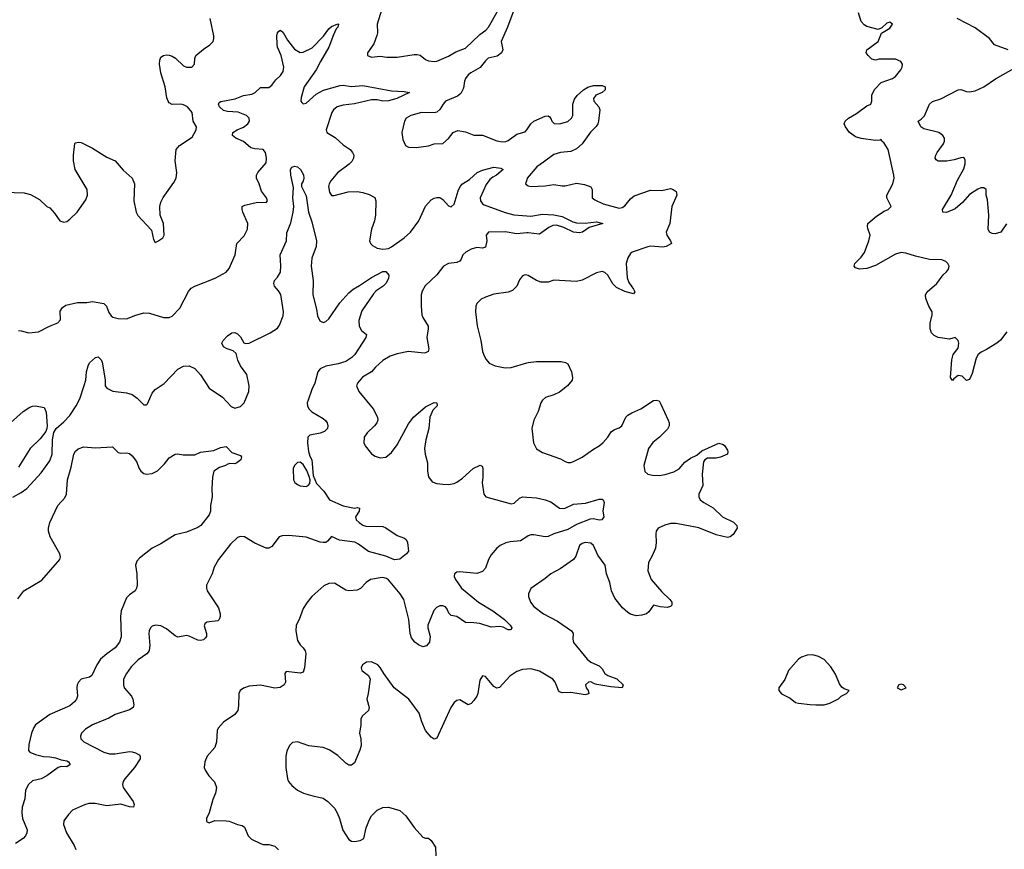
# Model space of a CAD drawing. Header units: inches. Extents: x 2001573 to 2220545, y 644482 to 846830.
# Tile 613 of 656: x 2146439 to 2153355, y 731395 to 737223. Entities that reach past the tile are written whole.
import ezdxf

# ---------------------------------------------------------------- set-up
doc = ezdxf.new("R2010")
doc.units = ezdxf.units.IN
doc.header["$MEASUREMENT"] = 0
doc.layers.add('C1743', color=7, linetype='Continuous')
doc.layers.add('C1753', color=7, linetype='Continuous')

msp = doc.modelspace()

# ---------------------------------------------------------------- linework, layer by layer
at = {"layer": 'C1743', "color": 5}
for points, elevation in [([(2148992.6, 737327.4), (2148948.7, 737190), (2148952.7, 737130), (2148948.6, 737111.4), (2148926.2, 737053.8), (2148882, 736990), (2148882.8, 736970), (2148910, 736959.1), (2148970, 736965.5), (2149018.8, 736958.8), (2149090, 736960.3), (2149210, 736978.3), (2149230, 736977.4), (2149252.3, 736972.3), (2149290, 736943.8), (2149310, 736934.4), (2149349.1, 736929.1), (2149370, 736931.7), (2149450, 736967.2), (2149503.5, 736996.5), (2149570, 737022.6), (2149670, 737117.6), (2149713.2, 737150), (2149732.5, 737170), (2149799.8, 737290)], 280), ([(2149908.8, 737290), (2149864.6, 737170), (2149820.7, 737070), (2149831.7, 737011.7), (2149824.2, 736990), (2149793.2, 736966.8), (2149730, 736951.7), (2149710, 736934.2), (2149672.5, 736887.5), (2149607, 736850), (2149590, 736835.4), (2149570.3, 736810), (2149562.6, 736790), (2149557.4, 736742.6), (2149536.5, 736703.5), (2149513.8, 736686.2), (2149430, 736649.6), (2149412.4, 736630), (2149389, 736591), (2149370, 736574), (2149350, 736568), (2149262, 736570), (2149186, 736550), (2149154, 736530), (2149142, 736510), (2149122, 736430), (2149130, 736382), (2149150, 736338), (2149170, 736327.3), (2149224.9, 736324.9), (2149310, 736337.3), (2149350, 736350.6), (2149410, 736354), (2149450, 736387.3), (2149482.7, 736430), (2149515.9, 736444.1), (2149570, 736435.8), (2149630, 736411.8), (2149690.2, 736410.2), (2149791.5, 736371.5), (2149830, 736365.3), (2149852.7, 736367.3), (2149870, 736373.1), (2149930, 736418.3), (2149990, 736433.7), (2150000, 736447.8)], 280), ([(2146330, 736010.6), (2146470, 736005.5), (2146514.6, 735994.6), (2146578.4, 735958.4), (2146630, 735911), (2146650, 735900.7), (2146684.1, 735864.1), (2146721, 735810), (2146750, 735799.1), (2146770, 735805.5), (2146790, 735820.5), (2146842, 735870), (2146902.8, 735957.2), (2146914.7, 735990), (2146913, 736030), (2146829.6, 736170), (2146817, 736230), (2146816.2, 736270), (2146827, 736353), (2146830, 736358), (2146850, 736362.8), (2146870, 736358.8), (2146950, 736320.7), (2147050, 736256.3), (2147110, 736230.7), (2147166, 736166), (2147230, 736108.2), (2147244.9, 736070), (2147240.3, 735950), (2147257, 735870), (2147268.1, 735848.1), (2147363.8, 735743.8), (2147378.5, 735678.5), (2147390, 735658), (2147410, 735666), (2147444, 735690), (2147453.2, 735710), (2147448.7, 735790), (2147425.1, 735850), (2147422.4, 735910), (2147430, 735941), (2147445.9, 735974.1), (2147522.2, 736077.8), (2147538.3, 736110), (2147543.1, 736150), (2147531.3, 736230), (2147536.9, 736310), (2147561.8, 736338.2), (2147650, 736397.3), (2147679, 736450), (2147682, 736470), (2147657.2, 736510), (2147649.3, 736570), (2147617, 736610), (2147590, 736624.7), (2147570, 736628.2), (2147510, 736627.4), (2147490, 736638.9), (2147481.5, 736650), (2147473.2, 736673.2), (2147461, 736750), (2147431.1, 736848.9), (2147421, 736910), (2147422.7, 736937.3), (2147430, 736958.8), (2147447.9, 736972.1), (2147470, 736976.4), (2147490, 736972.4), (2147510, 736966.7), (2147532.3, 736952.3), (2147590, 736898), (2147610, 736888.5), (2147648, 736890), (2147666, 736910), (2147669.3, 736950), (2147677.2, 736970), (2147730, 737014.8), (2147774.5, 737045.5), (2147797.2, 737070), (2147802.7, 737090), (2147802, 737110), (2147777, 737230)], 280), ([(2146430, 735039.1), (2146450, 735038), (2146503.4, 735023.4), (2146570, 735030.4), (2146649.2, 735070), (2146708, 735092), (2146725.6, 735114.4), (2146724.1, 735175.9), (2146739.4, 735200.6), (2146762.8, 735217.2), (2146844.1, 735235.9), (2146910, 735235.1), (2146950, 735243.6), (2147028.9, 735228.9), (2147048.4, 735210), (2147065.1, 735165.1), (2147082, 735142), (2147093.2, 735133.2), (2147130, 735123), (2147190, 735120.4), (2147253.6, 735146.4), (2147310, 735163.1), (2147350, 735160.3), (2147450, 735130.3), (2147489.6, 735130.4), (2147510, 735140.5), (2147563.6, 735196.4), (2147625.8, 735314.2), (2147643.6, 735336.4), (2147668.7, 735351.3), (2147812.1, 735407.9), (2147889, 735450), (2147910, 735474.8), (2147951.5, 735570), (2147963, 735650), (2148015.4, 735704.6), (2148038, 735750), (2148041.2, 735790), (2148005.4, 735870), (2148000.5, 735890), (2148002.7, 735910), (2148021.4, 735918.6), (2148110, 735940.3), (2148170, 735938.8), (2148179.3, 735950), (2148171.8, 735970), (2148137.7, 736017.7), (2148121.6, 736070), (2148102.7, 736110), (2148102.7, 736130), (2148111.6, 736150), (2148170, 736216), (2148172.9, 736250), (2148164.7, 736290), (2148149, 736310), (2148090, 736314.2), (2148062.2, 736322.2), (2148010, 736366.9), (2147957.6, 736390), (2147933, 736410), (2147935.1, 736430), (2147967.6, 736450), (2148011.4, 736468.6), (2148041.4, 736490), (2148052.2, 736510), (2148049.8, 736530), (2148030.9, 736550), (2147973.8, 736573.8), (2147897.5, 736577.5), (2147870, 736585), (2147842.8, 736610), (2147835.8, 736630), (2147840.3, 736639.7), (2147851, 736649), (2147952.7, 736667.3), (2148010, 736688.9), (2148070, 736699.5), (2148091.8, 736710), (2148130, 736746), (2148190, 736746), (2148210, 736762), (2148238.8, 736801.2), (2148270, 736830.4), (2148290, 736858.8), (2148293.6, 736890), (2148276.2, 736970), (2148250.8, 737030), (2148247, 737050), (2148245.8, 737110), (2148250, 737130.8), (2148259.1, 737140.9), (2148270, 737148), (2148290, 737132.4), (2148319.1, 737079.1), (2148370, 737015.2), (2148410, 736992.8), (2148430, 736994.9), (2148494.4, 737025.6), (2148573.3, 737106.7), (2148610, 737159.1), (2148630, 737175.2), (2148672.6, 737192.6), (2148677.3, 737190), (2148673.4, 737170), (2148662.7, 737157.3), (2148643.6, 737116.4), (2148611, 737030), (2148550.8, 736930), (2148522.5, 736870), (2148436.6, 736750), (2148415.1, 736675.1), (2148414, 736650), (2148420.2, 736640.2), (2148430, 736631.7), (2148450, 736636.9), (2148521.7, 736698.3), (2148571.9, 736728.1), (2148690, 736761.1), (2148710, 736762), (2148770, 736752.4), (2148850, 736760.2), (2149050, 736723.8), (2149138.7, 736718.7), (2149178, 736710), (2149088.8, 736670), (2149030, 736653.3), (2148990, 736649.5), (2148950, 736660.2), (2148910, 736660.1), (2148790, 736631.3), (2148710, 736622.9), (2148670, 736610.4), (2148643.7, 736590), (2148631.5, 736570), (2148592.8, 736450), (2148597.1, 736430), (2148654.5, 736394.5), (2148710, 736342.3), (2148760.3, 736310), (2148776.9, 736290), (2148784.9, 736270), (2148783.6, 736250), (2148773, 736227), (2148753.1, 736206.9), (2148672.3, 736147.7), (2148623.7, 736090), (2148612, 736070), (2148608.9, 736050), (2148615.5, 736010), (2148628.7, 735988.7), (2148648.5, 735988.5), (2148746.9, 736013.1), (2148810, 736014.9), (2148849, 736009), (2148894.1, 735994.1), (2148933.1, 735973.1), (2148940.4, 735950), (2148937.4, 735850), (2148930.2, 735810), (2148910.3, 735750), (2148896.9, 735670), (2148903.7, 735650), (2148916.7, 735636.7), (2148950, 735618.3), (2148990, 735609.5), (2149030, 735616.2), (2149050, 735628), (2149138.5, 735690), (2149183.5, 735730), (2149242.4, 735810), (2149290, 735912.4), (2149330, 735956.5), (2149350, 735968.7), (2149370, 735974), (2149390, 735972.7), (2149410, 735960.5), (2149450, 735914.9), (2149470, 735908.7), (2149490, 735925.5), (2149519.6, 736020.4), (2149533.8, 736050), (2149549.9, 736070.1), (2149599.2, 736100.8), (2149651.8, 736150), (2149690, 736165.8), (2149770, 736185.7), (2149819.5, 736179.5), (2149834, 736170), (2149788.5, 736130), (2149762.7, 736117.3), (2149740.4, 736099.6), (2149715.5, 736064.5), (2149673.4, 735970), (2149674.5, 735950), (2149689.2, 735930), (2149702.4, 735922.4), (2149850, 735867.6), (2149910, 735851.2), (2150000, 735845.2)], 260), ([(2146390, 733868.2), (2146450, 733900.3), (2146490, 733930.3), (2146590, 734039), (2146650, 734123.7), (2146667.9, 734170), (2146669.7, 734270.3), (2146678, 734322), (2146694.7, 734350), (2146750, 734398.2), (2146790, 734442.4), (2146835.7, 734510), (2146860.3, 734559.7), (2146892.9, 734652.9), (2146902.7, 734690), (2146907.8, 734750), (2146919, 734790), (2146930, 734812.9), (2146970.7, 734850.7), (2146990, 734854), (2147010, 734836.3), (2147018, 734818), (2147040.2, 734690), (2147039.1, 734650), (2147050, 734633.7), (2147092.8, 734612.8), (2147190, 734600.7), (2147229.3, 734589.3), (2147264.7, 734564.7), (2147310, 734517.3), (2147330, 734517.3), (2147335.6, 734524.4), (2147370, 734598.8), (2147390, 734624.9), (2147453.3, 734666.7), (2147550, 734768.2), (2147590, 734788.2), (2147629.6, 734790.4), (2147670, 734772.7), (2147707.9, 734727.9), (2147770, 734634.8), (2147862.8, 734570), (2147924.6, 734504.6), (2147950, 734493.4), (2147990, 734505), (2148016.5, 734530), (2148047.4, 734610), (2148049.8, 734650), (2148034.8, 734730), (2147989.8, 734790), (2147972.2, 734830), (2147958.8, 734878.8), (2147937.4, 734897.4), (2147895.3, 734910), (2147870, 734925.1), (2147858, 734950), (2147869.2, 734970), (2147897.5, 735002.5), (2147930, 735022.8), (2147950, 735026), (2147970, 735016), (2147990, 734994.8), (2148013, 734953), (2148028.4, 734948.4), (2148050, 734950.3), (2148198, 735022), (2148250, 735054.9), (2148263.3, 735076.7), (2148290, 735143), (2148292.8, 735170), (2148272.7, 735292.7), (2148257.8, 735317.8), (2148229.6, 735350), (2148224.2, 735370), (2148227.8, 735390), (2148250, 735412.7), (2148269.7, 735450), (2148272.8, 735492.8), (2148268.2, 735570), (2148312.8, 735670), (2148314.5, 735725.5), (2148344.5, 735795.5), (2148359.2, 735870), (2148363.4, 735910), (2148356.8, 735970), (2148362.8, 736042.8), (2148342.4, 736130), (2148340.9, 736170), (2148350, 736186), (2148358, 736190), (2148370, 736193.4), (2148390.8, 736190), (2148410.8, 736170), (2148432.4, 736132.4), (2148435.5, 736110), (2148430, 736088.7), (2148418.8, 736070), (2148418, 736050), (2148450, 735986), (2148467.1, 735870), (2148490, 735802.8), (2148524.6, 735670), (2148521.7, 735630), (2148491.8, 735548.2), (2148487.3, 735490), (2148499.7, 735390), (2148498.2, 735290), (2148523.2, 735190), (2148530, 735142.8), (2148546.2, 735106.2), (2148570, 735096), (2148590, 735102.3), (2148610, 735120.9), (2148686.9, 735233.1), (2148750, 735303.8), (2148781, 735330), (2148825.5, 735354.5), (2148910, 735411.9), (2148990, 735454), (2149010, 735453.8), (2149032.2, 735427.8), (2149030, 735404), (2149011.6, 735370), (2148992.8, 735350), (2148943.2, 735316.8), (2148924, 735296), (2148841.5, 735178.5), (2148820.6, 735110), (2148822.4, 735070), (2148839, 735039), (2148875.5, 735010), (2148870.4, 734990), (2148793.2, 734870), (2148772.4, 734850), (2148730, 734822), (2148675.6, 734804.4), (2148590, 734789.4), (2148550.2, 734770), (2148532, 734748), (2148511.5, 734670), (2148490, 734624.2), (2148464.2, 734550), (2148459.1, 734530), (2148460.3, 734510), (2148470.3, 734490), (2148490, 734468.8), (2148570, 734421.7), (2148586.9, 734406.9), (2148599, 734390), (2148603.6, 734370), (2148600.8, 734350), (2148580.4, 734330), (2148550, 734318.9), (2148476.9, 734303.1), (2148462.8, 734290), (2148459.7, 734250), (2148468.5, 734188.5), (2148476.3, 734156.3), (2148490.2, 734130), (2148501.3, 734021.3), (2148524.2, 733964.2), (2148576, 733910), (2148614, 733850), (2148710, 733807.2), (2148790, 733792), (2148810, 733794.9), (2148824.7, 733790), (2148824, 733770), (2148797.3, 733730), (2148802, 733710), (2148823.1, 733690), (2148850, 733671.3), (2148870, 733663.8), (2148990, 733662.5), (2149010, 733653.7), (2149090, 733598), (2149140.9, 733580.9), (2149154.2, 733570), (2149162.7, 733550), (2149170.2, 733489.8), (2149156.3, 733470), (2149110, 733432.3), (2149072.2, 733427.8), (2149010, 733453.3), (2148890, 733485.6), (2148819.3, 733539.3), (2148792.3, 733552.3), (2148686, 733566), (2148630, 733592), (2148601.4, 733558.6), (2148589.2, 733550.8), (2148570, 733549.9), (2148550, 733552.2), (2148450, 733586.9), (2148330, 733598.1), (2148282.5, 733597.5), (2148261.6, 733590), (2148210, 733522.7), (2148190, 733509.4), (2148170, 733509.5), (2148090, 733546), (2148018, 733590), (2147990, 733593.2), (2147970, 733585.2), (2147920.6, 733539.4), (2147836.4, 733430), (2147804, 733376), (2147790, 733329.3), (2147752.2, 733250), (2147750.4, 733230), (2147755.8, 733210), (2147835.5, 733090), (2147847.7, 733050), (2147847.7, 733030), (2147840.7, 733010), (2147830, 732999.3), (2147754, 732990), (2147740.5, 732979.5), (2147735.3, 732964.7), (2147750.5, 732910), (2147750.5, 732890), (2147742.8, 732877.2), (2147730, 732866.6), (2147710, 732862), (2147690, 732864.5), (2147630, 732893), (2147610, 732896.3), (2147550, 732885.6), (2147530, 732895.1), (2147470, 732942.7), (2147430, 732963.5), (2147391.8, 732968.2), (2147370, 732961.6), (2147357.1, 732950), (2147347.4, 732930), (2147345.3, 732910), (2147353.5, 732826.5), (2147348.1, 732791.9), (2147341.3, 732778.7), (2147332.2, 732767.8), (2147270, 732724.7), (2147223.1, 732676.9), (2147189.4, 732630.6), (2147169.1, 732590), (2147167.8, 732550), (2147172.9, 732530), (2147224.9, 732470), (2147232.7, 732450), (2147240.5, 732410), (2147236.3, 732390), (2147210, 732375.1), (2147110, 732342), (2147064.4, 732315.6), (2146950, 732269.7), (2146901.1, 732238.9), (2146872.2, 732210), (2146865.5, 732190), (2146868.4, 732170), (2146890, 732150.4), (2147030, 732076.1), (2147070, 732066), (2147110, 732065), (2147210, 732080.9), (2147230, 732078.9), (2147253.3, 732073.3), (2147277.8, 732057.8), (2147285.5, 732050), (2147284.4, 732030), (2147244.2, 731970), (2147178, 731890), (2147165.3, 731870), (2147161.3, 731850), (2147166.7, 731830), (2147236.5, 731730), (2147243.8, 731710), (2147238, 731690), (2147210, 731692.8), (2147150, 731710.8), (2147050, 731701.2), (2146970, 731717.2), (2146924, 731716), (2146893, 731707), (2146810.4, 731669.6), (2146781.1, 731638.9), (2146750, 731595.3), (2146747.7, 731570), (2146767.7, 731510), (2146822.4, 731422.4), (2146833.8, 731393.8)], 240), ([(2150000, 736097.4), (2149991.3, 736070), (2150000, 736063.5)], 280), ([(2150000, 735725.4), (2149930, 735718.2), (2149850, 735732.3), (2149730.8, 735730), (2149715.6, 735710), (2149719.7, 735670), (2149710, 735624.5), (2149690, 735616.9), (2149650, 735622), (2149610, 735611.2), (2149571.5, 735590), (2149551.2, 735570), (2149540.7, 735539.3), (2149530, 735525.6), (2149510, 735516.5), (2149450, 735508.8), (2149416, 735490), (2149368.8, 735431.2), (2149286.8, 735353.2), (2149265.6, 735314.4), (2149259.1, 735290), (2149258.5, 735210), (2149264.2, 735150), (2149270.3, 735130), (2149307.2, 735070), (2149308.9, 735050), (2149299.6, 734990), (2149313.1, 734910), (2149308.6, 734891.4), (2149290, 734881.3), (2149278.9, 734881.1), (2149169, 734891), (2149090, 734875.1), (2149041.2, 734858.8), (2148990, 734829.6), (2148938.6, 734781.4), (2148910, 734748), (2148847.6, 734712.4), (2148812.7, 734670), (2148805.5, 734650), (2148820.5, 734610), (2148921.3, 734490), (2148952, 734430), (2148953.4, 734410), (2148946.7, 734390), (2148931.2, 734368.8), (2148879.3, 734320.7), (2148859.3, 734290), (2148856.3, 734250), (2148864.9, 734230), (2148910, 734173.4), (2148935.8, 734155.8), (2148970, 734144.9), (2149010, 734150.4), (2149050, 734183.1), (2149090, 734235.3), (2149170, 734383.8), (2149206, 734430), (2149290, 734503.8), (2149350, 734534), (2149370, 734530.8), (2149371, 734510), (2149340.7, 734479.3), (2149319.5, 734430), (2149311.6, 734350), (2149292.3, 734272.3), (2149283.1, 734210), (2149286.4, 734170), (2149303, 734110), (2149303.8, 734050), (2149310.5, 734010.5), (2149336.3, 733976.3), (2149370, 733964.9), (2149410, 733960.5), (2149450, 733958.4), (2149490, 733964.4), (2149510, 733972.7), (2149550, 734001.6), (2149623.7, 734070), (2149673.7, 734093.7), (2149687.1, 734087.1), (2149692.4, 734072.4), (2149693, 734010), (2149688.1, 733968.1), (2149699.3, 733890), (2149714, 733870), (2149890, 733821.5), (2149912.8, 733827.2), (2149950, 733862.4), (2149969.8, 733870.2), (2150000, 733868)], 260), ([(2150000, 735427.2), (2149990, 735429.2), (2149970, 735424), (2149950, 735394), (2149930.5, 735350), (2149899.6, 735320.4), (2149870, 735309.6), (2149770, 735294), (2149710, 735274), (2149681.4, 735258.6), (2149650.4, 735229.6), (2149643, 735210), (2149640.5, 735170), (2149652.5, 735072.5), (2149677.1, 734970), (2149690, 734892), (2149701.3, 734861.3), (2149715.2, 734835.2), (2149736, 734810), (2149778, 734790), (2149850, 734776.5), (2149890, 734778.5), (2150000, 734812.3)], 280), ([(2146330, 734351.8), (2146463.6, 734470), (2146510, 734499.5), (2146530, 734508.2), (2146550.6, 734510.6), (2146610, 734498), (2146613.7, 734493.7), (2146624.5, 734464.5), (2146632.7, 734370), (2146630.6, 734350), (2146621.6, 734330), (2146582, 734278), (2146513.7, 734210), (2146430, 734079.5)], 240), ([(2146425.7, 733154.3), (2146469.2, 733210.8), (2146594.3, 733285.7), (2146721.6, 733430), (2146726, 733450), (2146720.5, 733470), (2146654, 733590), (2146642, 733630), (2146640.9, 733650), (2146651.8, 733690), (2146707.8, 733810), (2146755.3, 733864.7), (2146768, 733890), (2146775.1, 733990), (2146801.1, 734078.9), (2146818.3, 734170), (2146830, 734192.7), (2146850, 734208.2), (2146890, 734222), (2146970, 734215.5), (2147090, 734222.8), (2147130, 734182), (2147150, 734177.1), (2147190, 734179.3), (2147210, 734174.4), (2147230, 734159.3), (2147258.7, 734118.7), (2147277, 734070), (2147290.2, 734050.2), (2147310, 734034.9), (2147330, 734030.3), (2147370, 734035.8), (2147406.3, 734053.7), (2147457.2, 734102.8), (2147490, 734145.5), (2147530, 734170.5), (2147550, 734173), (2147586.6, 734166.6), (2147670, 734166), (2147710, 734183.8), (2147803.7, 734196.3), (2147850, 734218), (2147890, 734224.7), (2147930, 734182), (2147990, 734162), (2147998, 734150), (2147991.3, 734130), (2147964.7, 734110), (2147950, 734103.7), (2147915.3, 734104.7), (2147899.8, 734100.2), (2147884.7, 734090), (2147843.1, 734076.9), (2147802.8, 734050), (2147793.4, 734010), (2147787.7, 733930), (2147790.5, 733870.5), (2147778.7, 733810), (2147778.3, 733770), (2147770, 733745.1), (2147710.3, 733670), (2147690, 733654.7), (2147610, 733622), (2147530, 733602.7), (2147430, 733539.7), (2147368.4, 733510), (2147280.5, 733439.5), (2147261.3, 733418.7), (2147251.8, 733390), (2147261.5, 733330), (2147263.8, 733250), (2147260.5, 733230), (2147250.3, 733209.7), (2147210, 733182.9), (2147190, 733160.9), (2147151.1, 733070), (2147146.2, 733030), (2147152.8, 732887.2), (2147140.9, 732850), (2147109.1, 732810), (2147050, 732768.2), (2147007.3, 732730), (2146980.7, 732690), (2146945.4, 732614.6), (2146930, 732604.4), (2146870.7, 732590), (2146851.8, 732570), (2146843.2, 732550), (2146841.2, 732530), (2146845.5, 732470), (2146837.8, 732450), (2146822.8, 732430), (2146790, 732403.7), (2146650, 732341.4), (2146550.2, 732270), (2146537.8, 732250), (2146522.2, 732210), (2146502.4, 732130), (2146501.7, 732090), (2146510, 732077.1), (2146550, 732059.6), (2146607, 732047), (2146650, 732045.5), (2146690, 732037.8), (2146730, 732022.4), (2146770, 732015.8), (2146781.6, 732010), (2146793.4, 731990), (2146770, 731975.1), (2146730, 731975.6), (2146710, 731969.6), (2146630.5, 731910), (2146590.1, 731889.9), (2146530, 731875), (2146500.9, 731850), (2146480.9, 731810), (2146475.8, 731750), (2146456.9, 731690), (2146453, 731650), (2146459.7, 731610), (2146491.7, 731531.7), (2146490, 731509.5), (2146480.8, 731490), (2146462.4, 731470), (2146410, 731435.8)], 220), ([(2150000, 733590.1), (2149957.2, 733562.8), (2149884.7, 733555.3), (2149852.5, 733547.5), (2149814.9, 733530), (2149790.4, 733510), (2149750, 733462.7), (2149732.4, 733430), (2149711.8, 733370), (2149690, 733347.4), (2149650, 733331.8), (2149530, 733343.6), (2149510, 733340.7), (2149494, 733330), (2149490.4, 733310), (2149498.9, 733290), (2149541.5, 733230), (2149662, 733130), (2149761.3, 733070), (2149845.3, 733010), (2149883, 732970), (2149894.8, 732950), (2149890, 732938), (2149883.6, 732936.4), (2149870, 732937.2), (2149836, 732956), (2149810, 732959.8), (2149750, 732955.8), (2149670, 732979.9), (2149630, 732986.8), (2149570, 732988.6), (2149510, 733029.7), (2149470, 733037), (2149454, 733054), (2149442, 733082), (2149430, 733097.4), (2149410, 733106), (2149390, 733106), (2149365.6, 733094.4), (2149346.8, 733073.2), (2149306.7, 732970), (2149306, 732950), (2149323.2, 732890), (2149317.2, 732850), (2149295.3, 732824.7), (2149270, 732817.4), (2149239.7, 732830), (2149215.1, 732850), (2149190, 732879.5), (2149180.9, 732910), (2149171.7, 733010), (2149136.9, 733150), (2149111.2, 733190), (2149030, 733286.6), (2149016.2, 733296.2), (2148990, 733303.8), (2148970, 733302.8), (2148902.8, 733290), (2148873.4, 733270), (2148833.5, 733226.5), (2148810, 733216.2), (2148750, 733209.6), (2148730, 733215.1), (2148650, 733264.7), (2148610, 733262.4), (2148574.5, 733245.5), (2148490.5, 733170), (2148454.8, 733125.2), (2148430, 733086), (2148402.6, 733010), (2148382, 732970), (2148378.9, 732930), (2148390, 732861), (2148408.2, 732830), (2148430.4, 732810), (2148443.1, 732790), (2148448.7, 732770), (2148440.3, 732670), (2148430, 732639.5), (2148410, 732633), (2148310, 732644), (2148300.7, 732630), (2148306.7, 732570), (2148297.1, 732550), (2148269, 732531), (2148230, 732527.2), (2148130, 732546.8), (2148050, 732541.1), (2148010, 732527.8), (2147988.2, 732510), (2147978.7, 732490), (2147976.2, 732403.8), (2147970.4, 732370), (2147962.8, 732357.2), (2147950, 732342.7), (2147870, 732289), (2147833.7, 732246.3), (2147826.8, 732230), (2147820.5, 732150), (2147810.4, 732110), (2147756.3, 732050), (2147739.1, 732010), (2147734.8, 731970), (2147741, 731950), (2147767.7, 731910), (2147808.4, 731868.4), (2147820.5, 731830), (2147814.4, 731790), (2147795.1, 731744.9), (2147768.9, 731651.1), (2147750.7, 731610), (2147751.3, 731590), (2147770, 731580.7), (2147810, 731597.6), (2147890, 731594.3), (2147911.3, 731591.3), (2147970, 731568.8), (2148001.6, 731561.6), (2148018.8, 731550), (2148044.9, 731490), (2148066.7, 731466.7), (2148130, 731434.4), (2148150, 731428.4), (2148190, 731428.2), (2148230, 731416.4), (2148256.3, 731390)], 260), ([(2150000, 732660.5), (2149970, 732658.9), (2149930, 732643.5), (2149882.4, 732610), (2149810, 732532.3), (2149790, 732527), (2149770, 732538), (2149710, 732609.4), (2149690, 732612.3), (2149670, 732584), (2149656.5, 732490), (2149650, 732469.5), (2149630, 732439.5), (2149610, 732418), (2149590, 732409.3), (2149530, 732443.7), (2149510, 732439.3), (2149490, 732426), (2149467, 732390), (2149370, 732175.3), (2149350, 732168), (2149330, 732182), (2149290, 732229.6), (2149263.1, 732290), (2149246, 732350), (2149172, 732450), (2149068.5, 732528.5), (2148996, 732630), (2148971.9, 732671.9), (2148954, 732690), (2148910, 732712.3), (2148874, 732710), (2148846, 732690), (2148838, 732670), (2148841, 732650), (2148890, 732614.8), (2148901.6, 732590), (2148887.7, 732490), (2148877.1, 732450), (2148894, 732390), (2148888.2, 732370), (2148845.5, 732330), (2148834.9, 732310), (2148835.8, 732270), (2148826.7, 732210), (2148835.8, 732170), (2148836.7, 732123.3), (2148828.6, 732091.4), (2148790, 732002), (2148770, 731985.2), (2148750, 731986), (2148730, 731999), (2148674.6, 732054.6), (2148612.7, 732092.7), (2148570.6, 732110.6), (2148470, 732122.7), (2148390, 732149.5), (2148355.9, 732144.1), (2148335.2, 732124.8), (2148315.2, 732084.8), (2148307.3, 732050), (2148307.3, 731970), (2148319.1, 731890), (2148326, 731870), (2148350, 731842), (2148391, 731810), (2148431.3, 731790), (2148498, 731770), (2148570, 731754.9), (2148604, 731730), (2148650, 731684), (2148670, 731650.8), (2148686.4, 731610), (2148708.8, 731528.8), (2148750, 731464), (2148770, 731450.8), (2148790, 731450.7), (2148830, 731456.4), (2148856.2, 731470), (2148873.4, 731546.6), (2148895.9, 731604.1), (2148909.6, 731630.4), (2148950, 731670.7), (2148990, 731687.7), (2149030, 731690.7), (2149107.9, 731667.9), (2149150.4, 731630.4), (2149208.7, 731548.7), (2149270, 731479.1), (2149290, 731473), (2149310, 731473), (2149330, 731457.3), (2149360.5, 731410), (2149362, 731350)], 280)]:
    msp.add_lwpolyline(points, dxfattribs=dict(at, elevation=elevation))
at = {"layer": 'C1743', "color": 5, "elevation": 240}
msp.add_lwpolyline([(2148410, 734114), (2148390, 734111.8), (2148370, 734092), (2148359.5, 734070), (2148361.7, 733990), (2148371.3, 733971.3), (2148390, 733956.5), (2148410, 733947.8), (2148450, 733942.6), (2148466, 733950), (2148475.8, 733964.2), (2148479.6, 733990), (2148473.1, 734013.1), (2148455, 734055), (2148430, 734097)], close=True, dxfattribs=at)
at = {"layer": 'C1753', "color": 5}
for points, elevation in [([(2153372.7, 735030), (2153327.9, 734972.1), (2153302, 734950), (2153230, 734904.7), (2153192.9, 734887.1), (2153170.3, 734869.7), (2153156.2, 734843.8), (2153130, 734738), (2153110, 734695.3), (2153090, 734688.7), (2153058, 734718), (2153030, 734722), (2152999.6, 734700.4), (2152990, 734688), (2152978, 734710), (2152986.3, 734833.7), (2152996, 734870), (2153030, 734916), (2153034.7, 734950), (2153030, 734968.7), (2153010, 734989.2), (2152970, 734979), (2152891.1, 734988.9), (2152863.2, 735003.2), (2152843.2, 735023.2), (2152834, 735050), (2152833.2, 735090), (2152849, 735150), (2152849, 735170), (2152824, 735210), (2152804.1, 735264.1), (2152800.9, 735290), (2152812.3, 735310), (2152880.7, 735370), (2152924.5, 735430), (2152950, 735450.7), (2152962.9, 735470), (2152967, 735490), (2152959.3, 735510), (2152944.2, 735524.2), (2152915.4, 735535.4), (2152830, 735539.1), (2152730, 735560.3), (2152663.5, 735583.5), (2152630, 735587.8), (2152590, 735575), (2152450, 735495.6), (2152390, 735475.4), (2152338, 735470), (2152310, 735479.3), (2152299.3, 735490), (2152305.2, 735510), (2152350, 735554.9), (2152372.4, 735587.6), (2152404.2, 735670), (2152412, 735710), (2152395.6, 735755.6), (2152393, 735770), (2152396.9, 735790), (2152456.9, 735843.1), (2152510, 735877.4), (2152539.3, 735890), (2152559.3, 735910), (2152529.6, 735970), (2152529.7, 735990), (2152571.5, 736068.5), (2152580.7, 736110), (2152579.4, 736130), (2152539.1, 736310), (2152510, 736354.5), (2152494.5, 736370), (2152490, 736382), (2152483.5, 736376.5), (2152450, 736374.5), (2152350, 736386.9), (2152310, 736399.8), (2152267.6, 736430), (2152238.7, 736470), (2152230.9, 736490), (2152237.2, 736510), (2152261.1, 736530), (2152317.1, 736562.9), (2152390, 736618.5), (2152417.2, 736630), (2152424.7, 736650), (2152425, 736695), (2152444.5, 736735.5), (2152490, 736780.3), (2152569.6, 736810), (2152590, 736823.9), (2152628.2, 736870), (2152638.4, 736890), (2152640.9, 736910), (2152629, 736930), (2152590, 736944.2), (2152475.9, 736944.1), (2152450, 736938.4), (2152424.6, 736944.6), (2152399.5, 736970), (2152385.2, 736990), (2152389.3, 737010), (2152469.3, 737070), (2152492.9, 737127.1), (2152550, 737162.8), (2152568.7, 737190), (2152550, 737204), (2152530, 737197.2), (2152495.3, 737164.7), (2152470, 737154), (2152390, 737174.5), (2152370, 737186.6), (2152349.7, 737210), (2152329.7, 737270)], 280), ([(2153381.6, 737010), (2153286.9, 737046.9), (2153250.7, 737090.7), (2153150, 737164.2), (2153024, 737230)], 260), ([(2153370, 735789.3), (2153330, 735729.3), (2153290, 735718.4), (2153270, 735720.7), (2153250, 735729.5), (2153240.5, 735750), (2153247.3, 735850), (2153236, 735956), (2153228, 735990), (2153228, 736030), (2153210, 736042), (2153190, 736041.2), (2153170, 736032), (2153110, 735994.7), (2153061.7, 735938.3), (2153010, 735893.8), (2152950, 735868.6), (2152924, 735870), (2152921.6, 735890), (2152982.5, 735990), (2153025, 736095), (2153070, 736175.5), (2153079.3, 736210), (2153078.8, 736238.8), (2153070, 736254), (2153050, 736253), (2153002.5, 736237.5), (2152952, 736228), (2152890, 736229.4), (2152877, 736237), (2152869.6, 736249.6), (2152873.6, 736270), (2152883, 736290), (2152926.6, 736350), (2152935.8, 736370), (2152934.7, 736390), (2152923, 736410), (2152894, 736430), (2152790, 736454.7), (2152769.6, 736470), (2152749.3, 736510), (2152770, 736523), (2152793.6, 736546.4), (2152829.6, 736630), (2152850, 736648.2), (2152910, 736667.6), (2153030, 736730.4), (2153050, 736732.7), (2153090, 736717.1), (2153110, 736714.9), (2153150, 736722.4), (2153210, 736751.7), (2153292.2, 736807.8), (2153438.4, 736890)], 260), ([(2150000, 736447.8), (2150029.9, 736490.1), (2150049.9, 736510.1), (2150130, 736544), (2150150, 736547), (2150160, 736540), (2150169.1, 736529.1), (2150175.6, 736510), (2150192.4, 736492.4), (2150230, 736492), (2150290, 736507), (2150314.4, 736530), (2150323.1, 736550), (2150323.4, 736630), (2150336.3, 736663.7), (2150355.8, 736690), (2150398, 736730), (2150430, 736749.2), (2150470, 736759.3), (2150530, 736760.3), (2150550.3, 736750.3), (2150552.2, 736730), (2150530.5, 736710), (2150486.8, 736693.2), (2150470.3, 736670), (2150471.7, 736650), (2150507.2, 736610), (2150514.2, 736590), (2150505.4, 736510), (2150500.2, 736490), (2150487.9, 736472.1), (2150447.3, 736432.7), (2150389.2, 736350.8), (2150350, 736314.2), (2150310, 736296.8), (2150238, 736290), (2150190, 736275.8), (2150119.1, 736220.9), (2150070.5, 736190), (2150004, 736110), (2150000, 736097.4)], 280), ([(2150000, 736063.5), (2150010, 736056), (2150030.7, 736050.7), (2150130, 736054.9), (2150190, 736065.5), (2150250, 736054.9), (2150270, 736055.8), (2150350, 736073.6), (2150405.5, 736065.5), (2150450, 736047.3), (2150459.5, 736030), (2150461, 735970), (2150478, 735958), (2150537.3, 735930), (2150650, 735899.6), (2150670, 735902.8), (2150690, 735915.3), (2150730, 735963.1), (2150755.7, 735984.3), (2150870, 736024.6), (2150950, 736023), (2151010, 736036.3), (2151030, 736030.7), (2151050, 736014.8), (2151054.4, 735990), (2151018.9, 735910), (2151005.8, 735790), (2150980.9, 735730), (2150983.6, 735710), (2151010.5, 735670), (2151017.3, 735650), (2150979.1, 735630), (2150955.6, 735624.4), (2150870, 735632), (2150850, 735627.5), (2150741.3, 735590), (2150730, 735580.5), (2150710, 735549.6), (2150699.1, 735510), (2150705.1, 735410), (2150716.8, 735376.8), (2150750.3, 735330), (2150759.3, 735310), (2150750, 735296), (2150690, 735312.5), (2150630, 735340.7), (2150606, 735366), (2150570, 735427.8), (2150550, 735446), (2150530, 735454), (2150490, 735444.2), (2150390, 735392.4), (2150350, 735384.4), (2150190, 735392), (2150150, 735379.5), (2150099.5, 735379.5), (2150070, 735389.4), (2150010, 735425.2), (2150000, 735427.2)], 280), ([(2150000, 735845.2), (2150030, 735843.3), (2150110, 735857.2), (2150191.4, 735851.4), (2150250, 735840.7), (2150323.7, 735803.7), (2150350, 735796.1), (2150410, 735793.8), (2150490, 735803.6), (2150534.8, 735790), (2150438, 735762), (2150391.4, 735730), (2150370, 735724.9), (2150330, 735729.9), (2150261.7, 735761.7), (2150210, 735779.4), (2150184, 735776), (2150156.3, 735763.7), (2150090, 735716.2), (2150010, 735726.4), (2150000, 735725.4)], 260), ([(2150000, 734812.3), (2150010, 734815.3), (2150070, 734821.3), (2150241.4, 734821.4), (2150273.7, 734813.7), (2150290, 734804.7), (2150315.5, 734750), (2150322, 734710), (2150318.8, 734690), (2150287.3, 734650), (2150230, 734607), (2150191.9, 734588.1), (2150132.5, 734567.5), (2150110.4, 734549.6), (2150099.1, 734530), (2150081.6, 734470), (2150050.2, 734409.8), (2150036.5, 734350), (2150048.5, 734250), (2150068.8, 734208.8), (2150110, 734183), (2150237.7, 734137.7), (2150270, 734119.3), (2150290, 734112.7), (2150310, 734112.7), (2150330, 734119.5), (2150390, 734150.3), (2150470, 734206.4), (2150510, 734228), (2150535.1, 734250), (2150569, 734290), (2150592.3, 734327.7), (2150616, 734344), (2150650, 734354.8), (2150669, 734370), (2150696, 734430), (2150710, 734444), (2150738, 734462), (2150802, 734490), (2150890, 734546.8), (2150910, 734550.8), (2150930, 734544.7), (2150942.4, 734522.4), (2150993.7, 734410), (2151001.1, 734390), (2151002, 734370), (2150990, 734345.1), (2150933, 734290), (2150886.4, 734253.6), (2150854.9, 734210), (2150823.1, 734090), (2150828.9, 734048.9), (2150850, 734030.5), (2150883.1, 734023.1), (2150930, 734020.9), (2150972.6, 734027.4), (2151034.7, 734045.3), (2151070, 734068), (2151110, 734115.3), (2151150, 734141.7), (2151196.2, 734163.8), (2151230, 734192.9), (2151350, 734247.7), (2151379.3, 734239.3), (2151390, 734231), (2151410, 734198), (2151413.4, 734190), (2151410.4, 734169.6), (2151361, 734150), (2151330, 734143.1), (2151270, 734143.5), (2151250.4, 734130), (2151242.8, 734117.2), (2151232.6, 734030), (2151237.3, 733950), (2151210.3, 733890), (2151208.1, 733870), (2151218, 733850), (2151243.7, 733830), (2151310, 733792.9), (2151374.7, 733730), (2151452.6, 733692.6), (2151475.1, 733670), (2151478.1, 733650), (2151450, 733606.1), (2151430, 733589.9), (2151410, 733585.3), (2151330, 733603.7), (2151210, 733651.9), (2151050, 733684.5), (2151010, 733682.8), (2150970, 733672.9), (2150924.2, 733650), (2150910.4, 733630), (2150906.4, 733610), (2150910.4, 733550.4), (2150904, 733510), (2150882.6, 733457.4), (2150855.5, 733410), (2150850.6, 733350), (2150873.7, 733290), (2150950, 733203.2), (2151004.6, 733150), (2151019, 733130), (2151020.3, 733110), (2151010, 733099.7), (2150987, 733093), (2150936.9, 733096.9), (2150890, 733109.2), (2150858, 733062), (2150841, 733050), (2150810, 733039.7), (2150770, 733035.1), (2150730, 733047.2), (2150710, 733058.3), (2150673, 733090), (2150619.4, 733159.4), (2150596.4, 733210), (2150584, 733270), (2150561.3, 733330), (2150551.3, 733390), (2150500.5, 733460.5), (2150470, 733529), (2150450, 733546), (2150410, 733549.2), (2150390, 733544), (2150371.3, 733530), (2150345.3, 733454.7), (2150328.9, 733431.1), (2150234.3, 733365.7), (2150170.6, 733330), (2150130, 733296.2), (2150030, 733226), (2150012.4, 733190), (2150012.4, 733170), (2150026.4, 733130), (2150050, 733100.5), (2150119.1, 733050), (2150216.5, 732996.5), (2150316, 732930), (2150327.7, 732910), (2150323.7, 732870), (2150330, 732847.7), (2150425.3, 732730), (2150450, 732710.3), (2150510, 732683), (2150530, 732661.6), (2150550, 732629.3), (2150570, 732616.3), (2150633.2, 732593.2), (2150678, 732550), (2150671.3, 732530), (2150590, 732536.1), (2150492.4, 732552.4), (2150476.2, 732556.2), (2150450, 732570.8), (2150434, 732570), (2150413.4, 732550), (2150418.8, 732530), (2150431, 732510), (2150436, 732490), (2150430, 732485.2), (2150410, 732479.5), (2150310, 732497), (2150250, 732493.3), (2150230, 732501.6), (2150223, 732510), (2150200.9, 732570), (2150184, 732590), (2150090, 732645.1), (2150030, 732662), (2150000, 732660.5)], 280), ([(2150000, 733868), (2150070, 733862.8), (2150130, 733850.3), (2150170, 733834.9), (2150230, 733792.2), (2150250, 733788.9), (2150270, 733791.4), (2150330, 733818.4), (2150412.9, 733827.1), (2150510, 733854), (2150530, 733853.7), (2150536.3, 733850), (2150545.3, 733830), (2150534.2, 733770), (2150541.8, 733730), (2150527.7, 733710), (2150510, 733707.4), (2150470, 733715.6), (2150445.8, 733714.2), (2150350, 733676), (2150290, 733642.1), (2150190.3, 733610), (2150150, 733592.2), (2150130, 733589), (2150050, 733604.6), (2150030, 733604.1), (2150010, 733596.5), (2150000, 733590.1)], 260)]:
    msp.add_lwpolyline(points, dxfattribs=dict(at, elevation=elevation))
at = {"layer": 'C1753', "color": 5, "elevation": 320}
for points in [[(2152010, 732760.9), (2151970, 732758), (2151930, 732743.7), (2151910, 732729.3), (2151839.1, 732650), (2151813, 732587), (2151771.3, 732530), (2151771.3, 732510), (2151790, 732486), (2151850, 732456), (2151887.1, 732427.1), (2151910, 732421), (2151990.9, 732410.9), (2152030, 732410.7), (2152089.3, 732410.7), (2152130, 732421), (2152190, 732452), (2152208.9, 732471.1), (2152246, 732490), (2152266, 732510), (2152230, 732522), (2152213.2, 732533.2), (2152198, 732558), (2152170, 732624), (2152136.6, 732676.6), (2152090, 732729.2), (2152049.5, 732749.5)], [(2152630, 732555.3), (2152614, 732550), (2152602, 732530), (2152630, 732514), (2152650, 732522), (2152666, 732530), (2152646, 732550)]]:
    msp.add_lwpolyline(points, close=True, dxfattribs=at)

doc.saveas('drawing.dxf')
